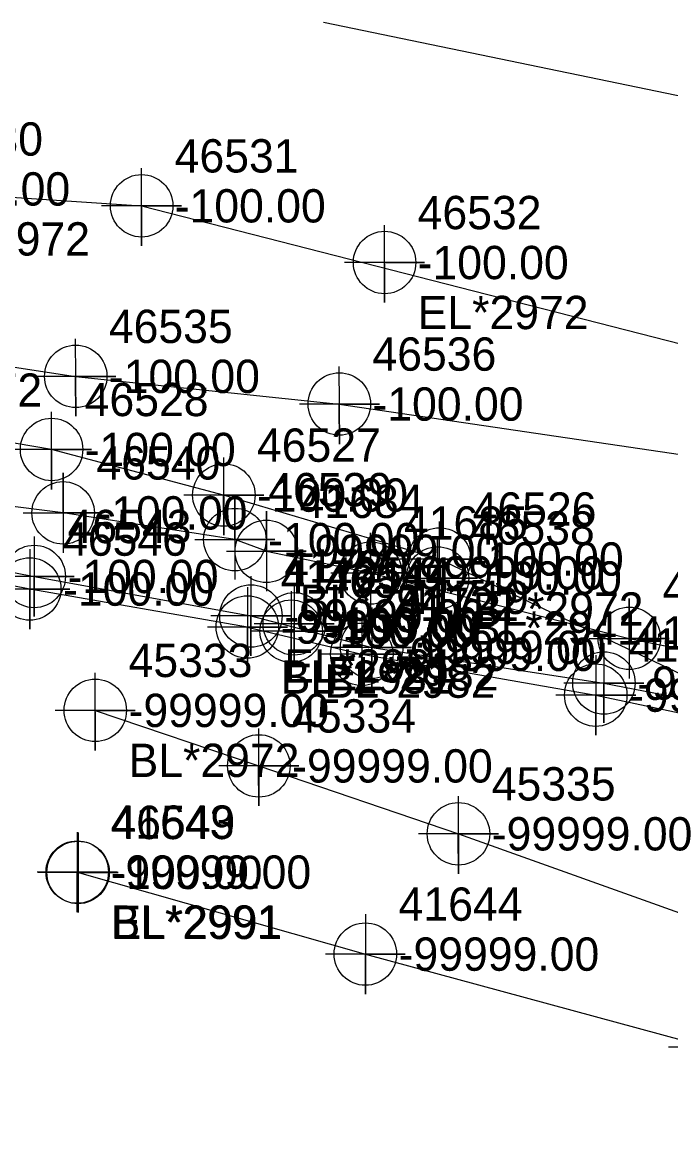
# Model space of a CAD drawing. Extents: x 2083698 to 2094313, y 743246 to 752873.
# Drawn here: x 2093305.1 to 2093353.7, y 743977.5 to 744061 of the extents above; entities that cross this region are included whole.
import ezdxf

# ---------------------------------------------------------------- set-up
doc = ezdxf.new("R2010")
doc.units = 0
for name, color, linetype in [('COGO Default Chain', 7, 'Continuous'), ('COGO Default Curve', 7, 'Continuous'), ('COGO Default Point Number', 7, 'Continuous'), ('Default Symbol CELL', 7, 'Continuous'), ('Default Symbol Cogo Number', 7, 'Continuous'), ('Exist Property Corner CELL', 7, 'Continuous'), ('Exist Property Line', 7, 'Continuous'), ('Exist Property Line Leader', 7, 'Continuous'), ('Exist Right of Way Easement Line', 7, 'Continuous'), ('Exist Right of Way Line', 7, 'Continuous'), ('Exist Right of Way Line Leader', 7, 'Continuous'), ('Exist Right of Way Line Text', 7, 'Continuous'), ('Exist Right of Way Width CELL', 7, 'Continuous'), ('Exist Utilities Gas UG Line SUE LOS B', 7, 'Continuous'), ('Exist Utilities Telephone UG Conduit SUE LOS B', 7, 'Continuous'), ('Exist Utilities Telephone UG Conduit SUE LOS C', 7, 'Continuous'), ('Exist Utilities TV UG Cable SUE LOS B', 7, 'Continuous'), ('Exist Utilities TV UG FO Cable SUE LOS B Cogo Comment', 7, 'Continuous'), ('Exist Utilities TV UG FO Cable SUE LOS B Cogo Elevation', 7, 'Continuous'), ('Exist Utilities TV UG FO Cable SUE LOS B Cogo Number', 7, 'Continuous'), ('Exist Utilities TV UG FO Cable SUE LOS B Cogo Point CELL', 7, 'Continuous'), ('Exist Utilities Water UG Line SUE LOS B', 7, 'Continuous'), ('Old_Level_20', 7, 'Continuous'), ('Scratch_Level_2', 7, 'Continuous'), ('Scratch_Level_3', 7, 'Continuous')]:
    doc.layers.add(name, color=color, linetype=linetype)

msp = doc.modelspace()

# ---------------------------------------------------------------- linework, layer by layer
at = {"layer": 'COGO Default Curve'}
for points in [[(2093305.131, 744024.208), (2093311.131, 744024.208), (2093308.131, 744024.208), (2093308.131, 744027.208), (2093308.131, 744021.208)], [(2093318.021, 744022.203), (2093324.021, 744022.203), (2093321.021, 744022.203), (2093321.021, 744025.203), (2093321.021, 744019.203)], [(2093320.384, 744021.327), (2093326.384, 744021.327), (2093323.384, 744021.327), (2093323.384, 744024.327), (2093323.384, 744018.327)], [(2093328.213, 744019.699), (2093334.213, 744019.699), (2093331.213, 744019.699), (2093331.213, 744022.699), (2093331.213, 744016.699)], [(2093333.233, 744019.321), (2093339.233, 744019.321), (2093336.233, 744019.321), (2093336.233, 744022.321), (2093336.233, 744016.321)], [(2093347.624, 744014.79), (2093353.624, 744014.79), (2093350.624, 744014.79), (2093350.624, 744017.79), (2093350.624, 744011.79)]]:
    msp.add_lwpolyline(points, dxfattribs=at)
for centre in [(2093308.131, 744024.208), (2093321.021, 744022.203), (2093323.384, 744021.327), (2093331.213, 744019.699), (2093336.233, 744019.321), (2093350.624, 744014.79)]:
    msp.add_circle(centre, 2.344, dxfattribs=at)
at = {"layer": 'COGO Default Point Number'}
for points in [[(2093309.191, 744000.251), (2093309.191, 743994.251), (2093309.191, 743997.251), (2093312.191, 743997.251), (2093306.191, 743997.251)], [(2093309.254, 744000.227), (2093309.254, 743994.227), (2093309.254, 743997.227), (2093312.254, 743997.227), (2093306.254, 743997.227)], [(2093330.814, 743994.097), (2093330.814, 743988.097), (2093330.814, 743991.097), (2093333.814, 743991.097), (2093327.814, 743991.097)], [(2093356.557, 743987.102), (2093356.557, 743981.102), (2093356.557, 743984.102), (2093359.557, 743984.102), (2093353.557, 743984.102)]]:
    msp.add_lwpolyline(points, dxfattribs=at)
for centre in [(2093309.191, 743997.251), (2093309.254, 743997.227), (2093330.814, 743991.097)]:
    msp.add_circle(centre, 2.344, dxfattribs=at)
at = {"layer": 'Exist Property Line Leader'}
for points in [[(2093322.225, 744019.47), (2093322.225, 744013.47), (2093322.225, 744016.47), (2093325.225, 744016.47), (2093319.225, 744016.47)], [(2093321.96, 744018.641), (2093321.96, 744012.641), (2093321.96, 744015.641), (2093324.96, 744015.641), (2093318.96, 744015.641)], [(2093331.291, 744017.116), (2093331.291, 744011.116), (2093331.291, 744014.116), (2093334.291, 744014.116), (2093328.291, 744014.116)], [(2093330.549, 744016.595), (2093330.549, 744010.595), (2093330.549, 744013.595), (2093333.549, 744013.595), (2093327.549, 744013.595)], [(2093348.721, 744014.441), (2093348.721, 744008.441), (2093348.721, 744011.441), (2093351.721, 744011.441), (2093345.721, 744011.441)], [(2093348.108, 744013.532), (2093348.108, 744007.532), (2093348.108, 744010.532), (2093351.108, 744010.532), (2093345.108, 744010.532)]]:
    msp.add_lwpolyline(points, dxfattribs=at)
for centre in [(2093322.225, 744016.47), (2093321.96, 744015.641), (2093330.549, 744013.595), (2093331.291, 744014.116), (2093348.721, 744011.441), (2093348.108, 744010.532)]:
    msp.add_circle(centre, 2.344, dxfattribs=at)
at = {"layer": 'Exist Right of Way Line Text'}
for points in [[(2093313.988, 744050.066), (2093314.021, 744044.251), (2093314.004, 744047.251), (2093317.021, 744047.251), (2093311.021, 744047.251)], [(2093332.224, 744045.811), (2093332.257, 744039.996), (2093332.24, 744042.996), (2093335.257, 744042.996), (2093329.257, 744042.996)], [(2093309.046, 744037.27), (2093309.079, 744031.455), (2093309.062, 744034.455), (2093312.079, 744034.455), (2093306.079, 744034.455)], [(2093328.832, 744035.192), (2093328.865, 744029.377), (2093328.848, 744032.377), (2093331.865, 744032.377), (2093325.865, 744032.377)], [(2093307.231, 744031.782), (2093307.264, 744025.967), (2093307.247, 744028.967), (2093310.264, 744028.967), (2093304.264, 744028.967)], [(2093320.162, 744028.357), (2093320.195, 744022.543), (2093320.178, 744025.543), (2093323.195, 744025.543), (2093317.195, 744025.543)], [(2093336.352, 744023.559), (2093336.385, 744017.745), (2093336.368, 744020.745), (2093339.385, 744020.745), (2093333.385, 744020.745)], [(2093310.51, 744012.202), (2093310.543, 744006.387), (2093310.526, 744009.387), (2093313.543, 744009.387), (2093307.543, 744009.387)], [(2093322.787, 744008.035), (2093322.82, 744002.22), (2093322.803, 744005.22), (2093325.82, 744005.22), (2093319.82, 744005.22)], [(2093337.77, 744002.939), (2093337.803, 743997.124), (2093337.786, 744000.124), (2093340.803, 744000.124), (2093334.803, 744000.124)]]:
    msp.add_lwpolyline(points, dxfattribs=at)
for centre in [(2093314.021, 744047.251), (2093332.257, 744042.996), (2093309.079, 744034.455), (2093328.865, 744032.377), (2093307.264, 744028.967), (2093320.195, 744025.543), (2093336.385, 744020.745), (2093310.543, 744009.387), (2093322.82, 744005.22), (2093337.803, 744000.124)]:
    msp.add_circle(centre, 2.344, dxfattribs=at)
at = {"layer": 'Exist Utilities Gas UG Line SUE LOS B'}
for points in [[(2093323.384, 744021.327), (2093321.021, 744022.203), (2093308.131, 744024.208), (2093288.602, 744026.658)], [(2093323.384, 744021.327), (2093331.213, 744019.699), (2093350.624, 744014.79), (2093373.384, 744010.129), (2093399.823, 744007.041), (2093425.099, 744005.437), (2093437.738, 744005.052), (2093464.306, 744004.527), (2093482.589, 744002.283), (2093489.769, 744001.727), (2093497.835, 744000.915), (2093509.635, 744000.423), (2093523.797, 744003.495), (2093536.349, 744003.12), (2093558.877, 744003.784), (2093591.596, 744006.43), (2093609.225, 744006.131), (2093623.168, 744006.179), (2093646.681, 744010.033)]]:
    msp.add_lwpolyline(points, dxfattribs=at)
at = {"layer": 'Exist Utilities Telephone UG Conduit SUE LOS B'}
msp.add_line((2093336.368, 744020.745), (2093369.97, 744004.718), dxfattribs=at)
for points in [[(2093294.823, 744048.518), (2093314.004, 744047.251), (2093364.93, 744034.228)], [(2093291.232, 744037.171), (2093309.062, 744034.455), (2093328.848, 744032.377), (2093356.834, 744028.229)], [(2093336.368, 744020.745), (2093320.178, 744025.543), (2093307.247, 744028.967), (2093289.836, 744031.91)], [(2093310.543, 744009.387), (2093322.82, 744005.22), (2093337.803, 744000.124), (2093362.383, 743991.333), (2093380.038, 743987.007), (2093399.671, 743981.229), (2093409.844, 743974.577), (2093429.843, 743965.454), (2093441.048, 743960.438), (2093457.354, 743953.234), (2093481.489, 743942.301), (2093498.188, 743934.074), (2093529.547, 743921.162), (2093547.296, 743911.89), (2093561.136, 743905.223), (2093576.901, 743897.179), (2093595.773, 743886.686), (2093600.646, 743883.854), (2093611.306, 743876.334), (2093624.399, 743867.89), (2093638.387, 743859.536), (2093654.215, 743849.477), (2093714.026, 743810.348)]]:
    msp.add_lwpolyline(points, dxfattribs=at)
at = {"layer": 'Exist Utilities Telephone UG Conduit SUE LOS C'}
msp.add_line((2093327.68, 744061.027), (2093469.733, 744031.634), dxfattribs=at)
at = {"layer": 'Exist Utilities TV UG Cable SUE LOS B'}
for points in [[(2093284.813, 744023.597), (2093305.961, 744019.437), (2093322.225, 744016.47)], [(2093321.96, 744015.641), (2093305.626, 744018.491), (2093283.806, 744022.764)], [(2093322.225, 744016.47), (2093331.291, 744014.116), (2093348.721, 744011.441), (2093372.636, 744006.806), (2093386.052, 744003.828), (2093398.829, 744000.562), (2093416.399, 743997.848), (2093426.123, 743996.915), (2093436.737, 743994.545), (2093460.809, 743990.429), (2093489.279, 743984.108), (2093510.623, 743979.174), (2093535.589, 743977.606), (2093542.544, 743974.08), (2093559.693, 743963.11), (2093580.889, 743949.901), (2093591.204, 743941.839), (2093615.287, 743923.846)], [(2093321.96, 744015.641), (2093330.549, 744013.595), (2093348.108, 744010.532), (2093372.203, 744005.427), (2093386.66, 744001.946), (2093398.603, 743999.588), (2093416.573, 743997.197), (2093427.176, 743995.963), (2093437.829, 743993.578), (2093460.736, 743989.803), (2093489.397, 743982.768), (2093510.102, 743978.633), (2093531.971, 743976.434), (2093542.55, 743973.313), (2093558.148, 743963.422), (2093579.59, 743948.909), (2093591.119, 743940.747), (2093614.888, 743922.71)]]:
    msp.add_lwpolyline(points, dxfattribs=at)
at = {"layer": 'Exist Utilities TV UG FO Cable SUE LOS B Cogo Point CELL'}
for points in [[(2093305.961, 744022.437), (2093305.961, 744016.437), (2093305.961, 744019.437), (2093308.961, 744019.437), (2093302.961, 744019.437)], [(2093305.626, 744021.491), (2093305.626, 744015.491), (2093305.626, 744018.491), (2093308.626, 744018.491), (2093302.626, 744018.491)], [(2093325.249, 744018.331), (2093325.249, 744012.331), (2093325.249, 744015.331), (2093328.249, 744015.331), (2093322.249, 744015.331)], [(2093325.478, 744018.881), (2093325.478, 744012.881), (2093325.478, 744015.881), (2093328.478, 744015.881), (2093322.478, 744015.881)]]:
    msp.add_lwpolyline(points, dxfattribs=at)
for centre in [(2093305.961, 744019.437), (2093305.626, 744018.491), (2093325.249, 744015.331), (2093325.478, 744015.881)]:
    msp.add_circle(centre, 2.344, dxfattribs=at)
at = {"layer": 'Exist Utilities Water UG Line SUE LOS B'}
msp.add_lwpolyline([(2093309.191, 743997.251), (2093330.814, 743991.097), (2093356.557, 743984.102), (2093379.547, 743977.391), (2093396.233, 743971.732), (2093406.305, 743968.795), (2093428.334, 743959.722), (2093438.716, 743955.111), (2093456.011, 743947.419), (2093480.229, 743936.824), (2093480.352, 743936.702), (2093498.01, 743928.591), (2093518.048, 743918.723), (2093537.939, 743908.074), (2093560.069, 743893.774)], dxfattribs=at)

# ---------------------------------------------------------------- texts
at = {"layer": 'COGO Default Chain'}
for s, p in [('-100.00', (2093310.631, 744022.958)), ('-100.00', (2093323.521, 744020.953)), ('-99999.00', (2093325.884, 744020.077)), ('-99999.00', (2093333.713, 744018.449)), ('-100.00', (2093338.733, 744018.071)), ('-99999.00', (2093353.124, 744013.54))]:
    msp.add_text(s, height=2.5, dxfattribs=at).set_placement(p)
at = {"layer": 'Default Symbol CELL'}
for s, p in [('41720', (2093324.725, 744018.97)), ('41721', (2093324.46, 744018.141)), ('41722', (2093333.049, 744016.095)), ('41719', (2093333.791, 744016.616)), ('41718', (2093351.221, 744013.941)), ('41723', (2093350.608, 744013.032))]:
    msp.add_text(s, height=2.5, dxfattribs=at).set_placement(p)
at = {"layer": 'Default Symbol Cogo Number'}
for p in [(2093324.725, 744015.22), (2093324.46, 744014.391), (2093333.791, 744012.866), (2093333.049, 744012.345), (2093351.221, 744010.191), (2093350.608, 744009.282)]:
    msp.add_text('-99999.00', height=2.5, dxfattribs=at).set_placement(p)
at = {"layer": 'Exist Property Corner CELL'}
for s, p in [('EL*2981', (2093324.725, 744011.47)), ('BL*2981', (2093324.46, 744010.641))]:
    msp.add_text(s, height=2.5, dxfattribs=at).set_placement(p)
at = {"layer": 'Exist Property Line'}
for s, p in [('-99999.00', (2093311.691, 743996.001)), ('-100.00', (2093311.754, 743995.977)), ('-99999.00', (2093333.314, 743989.847))]:
    msp.add_text(s, height=2.5, dxfattribs=at).set_placement(p)
at = {"layer": 'Exist Right of Way Easement Line'}
for p in [(2093325.884, 744016.327), (2093338.733, 744014.321)]:
    msp.add_text('BL*2941', height=2.5, dxfattribs=at).set_placement(p)
at = {"layer": 'Exist Right of Way Line'}
for s, p in [('41643', (2093311.691, 743999.751)), ('46549', (2093311.754, 743999.727)), ('41644', (2093333.314, 743993.597))]:
    msp.add_text(s, height=2.5, dxfattribs=at).set_placement(p)
at = {"layer": 'Exist Right of Way Line Leader'}
for s, p in [('46530', (2093297.323, 744051.018)), ('46531', (2093316.504, 744049.751)), ('46532', (2093334.74, 744045.496)), ('46535', (2093311.562, 744036.955)), ('46536', (2093331.348, 744034.877)), ('46528', (2093309.747, 744031.467)), ('46527', (2093322.678, 744028.043)), ('46526', (2093338.868, 744023.245)), ('45333', (2093313.043, 744011.887)), ('45334', (2093325.32, 744007.72)), ('45335', (2093340.303, 744002.624))]:
    msp.add_text(s, height=2.5, dxfattribs=at).set_placement(p)
at = {"layer": 'Exist Right of Way Width CELL'}
for s, p in [('BL*2991', (2093311.691, 743992.251)), ('EL*2991', (2093311.754, 743992.227))]:
    msp.add_text(s, height=2.5, dxfattribs=at).set_placement(p)
at = {"layer": 'Exist Utilities TV UG FO Cable SUE LOS B Cogo Comment'}
for s, p in [('EL*2982', (2093327.978, 744010.881)), ('BL*2982', (2093327.749, 744010.331))]:
    msp.add_text(s, height=2.5, dxfattribs=at).set_placement(p)
at = {"layer": 'Exist Utilities TV UG FO Cable SUE LOS B Cogo Elevation'}
for p in [(2093308.461, 744018.187), (2093308.126, 744017.241), (2093327.978, 744014.631), (2093327.749, 744014.081)]:
    msp.add_text('-100.00', height=2.5, dxfattribs=at).set_placement(p)
at = {"layer": 'Exist Utilities TV UG FO Cable SUE LOS B Cogo Number'}
for s, p in [('46543', (2093308.461, 744021.937)), ('46546', (2093308.126, 744020.991)), ('46544', (2093327.978, 744018.381)), ('46545', (2093327.749, 744017.831))]:
    msp.add_text(s, height=2.5, dxfattribs=at).set_placement(p)
at = {"layer": 'Old_Level_20'}
for s, p in [('46540', (2093310.631, 744026.708)), ('46539', (2093323.521, 744024.703)), ('41684', (2093325.884, 744023.827)), ('41685', (2093333.713, 744022.199)), ('46538', (2093338.733, 744021.821)), ('41686', (2093353.124, 744017.29))]:
    msp.add_text(s, height=2.5, dxfattribs=at).set_placement(p)
at = {"layer": 'Scratch_Level_2'}
for s, p in [('-100.00', (2093297.323, 744047.268)), ('-100.00', (2093316.504, 744046.001)), ('-100.00', (2093334.74, 744041.746)), ('-100.00', (2093311.562, 744033.205)), ('-100.00', (2093331.348, 744031.127)), ('-100.00', (2093309.747, 744027.717)), ('-100.00', (2093322.678, 744024.293)), ('-100.00', (2093338.868, 744019.495)), ('-99999.00', (2093313.043, 744008.137)), ('-99999.00', (2093325.32, 744003.97)), ('-99999.00', (2093340.303, 743998.874))]:
    msp.add_text(s, height=2.5, dxfattribs=at).set_placement(p)
at = {"layer": 'Scratch_Level_3'}
for s, p in [('BL*2972', (2093297.323, 744043.518)), ('EL*2972', (2093334.74, 744037.996)), ('BL*2972', (2093293.732, 744032.171)), ('BL*2972', (2093338.868, 744015.745)), ('BL*2972', (2093313.043, 744004.387))]:
    msp.add_text(s, height=2.5, dxfattribs=at).set_placement(p)

doc.saveas('drawing.dxf')
